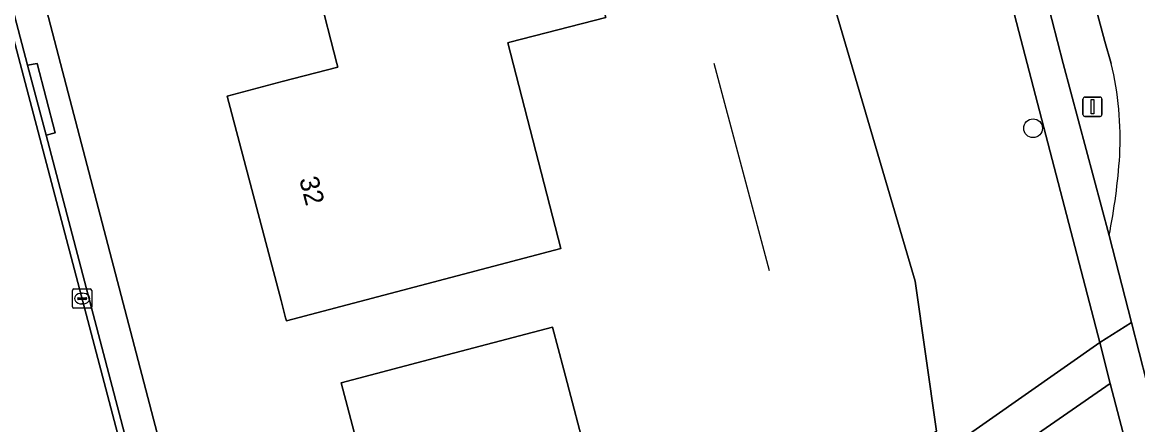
# Model space of a CAD drawing. Extents: x 162156 to 163172, y 378995 to 380779.
# Drawn here: x 162675 to 162733.3, y 380481.1 to 380502.1 of the extents above; entities that cross this region are included whole.
import ezdxf

# ---------------------------------------------------------------- set-up
doc = ezdxf.new("R2010")
doc.units = 0
for name, color, linetype in [('IMGEO_Berm_groen', 7, 'Continuous'), ('IMGEO_Boom', 7, 'Continuous'), ('IMGEO_Erf', 7, 'Continuous'), ('IMGEO_Fietspad_gesloten', 7, 'Continuous'), ('IMGEO_Fietspad_open', 7, 'Continuous'), ('IMGEO_Gemengd_bos', 7, 'Continuous'), ('IMGEO_Hek', 7, 'Continuous'), ('IMGEO_Kolk', 7, 'Continuous'), ('IMGEO_Pand', 7, 'Continuous'), ('IMGEO_Pand_nummerreeks', 7, 'Continuous'), ('IMGEO_Rijbaan_lokaal_gesloten', 7, 'Continuous'), ('IMGEO_Rijbaan_lokaal_onverhard', 7, 'Continuous'), ('IMGEO_Rijbaan_lokaal_open', 7, 'Continuous'), ('IMGEO_Verkeersbordpaal', 7, 'Continuous'), ('IMGEO_Voetpad_open', 7, 'Continuous')]:
    doc.layers.add(name, color=color, linetype=linetype)

msp = doc.modelspace()

# ---------------------------------------------------------------- linework, layer by layer
at = {"layer": 'IMGEO_Berm_groen'}
for points in [[(162678.104, 380694.353), (162678.313, 380693.64), (162680.65, 380684.701), (162683.661, 380673.381), (162686.635, 380662.341), (162689.217, 380652.338), (162691.566, 380643.43), (162693.684, 380635.214), (162696.091, 380626.224), (162698.81, 380616.109), (162700.995, 380607.612), (162704.901, 380592.927), (162708.349, 380579.63), (162712.249, 380565.205), (162716.618, 380548.723), (162720.624, 380533.396), (162723.595, 380522.008), (162725.914, 380513.099), (162728.763, 380502.292), (162729.365, 380500), (162731.753, 380491.012)], [(162731.863, 380500), (162731.535, 380501.147), (162730.118, 380506.401), (162727.858, 380514.687), (162725.374, 380523.899), (162721.949, 380536.275), (162719.709, 380544.432), (162717.697, 380551.866), (162715.803, 380559.167), (162709.627, 380583.257), (162699.682, 380620.375), (162691.683, 380650.228), (162687.502, 380663.093), (162687.017, 380664.945)]]:
    msp.add_lwpolyline(points, dxfattribs=at)
for centre, radius, start, end in [((162715.838, 380496.084), 16.497, 356.87322, 13.73228), ((162702.477, 380497.044), 29.891, 348.35816, 356.43276)]:
    msp.add_arc(centre, radius, start, end, dxfattribs=at)
at = {"layer": 'IMGEO_Boom'}
msp.add_circle((162727.791, 380496.613), 0.489, dxfattribs=at)
at = {"layer": 'IMGEO_Erf'}
for points in [[(162637.173, 380603.295), (162642.5, 380599.088), (162645.033, 380601.356), (162649.073, 380596.811), (162650.808, 380594.376), (162653.802, 380590.305), (162656.227, 380586.187), (162658.133, 380582.706), (162660.325, 380576.658), (162660.688, 380575.655), (162662.517, 380570.61), (162667.327, 380553.534), (162663.653, 380552.582), (162663.926, 380551.586), (162664.002, 380551.31), (162665.03, 380547.56), (162664.729, 380547.475), (162668.276, 380533.465), (162677.031, 380500), (162683.958, 380473.523)], [(162686.842, 380455.383), (162698.747, 380463.798), (162717.329, 380476.675), (162717.214, 380477.109), (162722.756, 380480.815), (162721.635, 380488.635), (162709.746, 380529.126), (162706.597, 380543.52), (162702.968, 380557.567)]]:
    msp.add_lwpolyline(points, dxfattribs=at)
for points in [[(162699.252, 380505.958), (162700.5, 380506.276), (162699.477, 380510.29), (162704.126, 380511.475), (162705.149, 380507.462), (162704.261, 380507.235), (162705.497, 380502.391), (162700.489, 380501.107), (162700.376, 380501.078), (162703.144, 380490.338), (162688.825, 380486.566), (162688.782, 380486.73), (162688.548, 380487.619), (162685.738, 380498.29), (162688.605, 380499.045), (162691.504, 380499.809), (162691.455, 380500), (162690.505, 380503.727), (162695.35, 380504.963)], [(162702.715, 380486.244), (162703.302, 380484.015), (162704.575, 380479.179), (162700.268, 380478.045), (162701.989, 380471.512), (162699.077, 380470.744), (162700.267, 380466.228), (162691.893, 380464.02), (162690.621, 380468.845), (162693.231, 380469.533), (162691.502, 380476.089), (162693.46, 380476.605), (162695.383, 380477.112), (162694.533, 380480.339), (162692.609, 380479.832), (162691.685, 380483.34), (162696.547, 380484.62)]]:
    msp.add_lwpolyline(points, close=True, dxfattribs=at)
at = {"layer": 'IMGEO_Fietspad_gesloten'}
msp.add_lwpolyline([(162678.071, 380695.414), (162675.802, 380694.61), (162676.539, 380692.528), (162678.5, 380685.887), (162708.817, 380571.718), (162727.484, 380500), (162731.275, 380485.433), (162732.921, 380486.487), (162731.753, 380491.012), (162729.365, 380500), (162728.763, 380502.292), (162725.914, 380513.099)], dxfattribs=at)
msp.add_lwpolyline([(162734.133, 380481.792), (162732.921, 380486.487), (162731.275, 380485.433), (162731.822, 380483.297), (162732.486, 380480.708), (162737.147, 380462.444), (162744.041, 380435.433), (162753.469, 380399.171), (162793.043, 380252.594), (162793.743, 380250), (162802.348, 380218.82), (162802.932, 380216.599), (162805.251, 380208.274), (162805.604, 380206.953), (162807.15, 380207.372), (162795.604, 380250), (162794.831, 380252.855), (162755.082, 380399.61), (162738.941, 380462.93)], close=True, dxfattribs=at)
at = {"layer": 'IMGEO_Fietspad_open'}
msp.add_lwpolyline([(162718.724, 380471.186), (162722.397, 380473.78), (162732.486, 380480.708), (162731.822, 380483.297), (162721.839, 380476.39), (162718.073, 380473.747), (162700.191, 380461.198), (162687.201, 380451.947), (162685.541, 380450.765), (162685.825, 380448.011), (162687.45, 380449.103)], close=True, dxfattribs=at)
at = {"layer": 'IMGEO_Gemengd_bos'}
msp.add_lwpolyline([(162709.746, 380529.126), (162721.635, 380488.635), (162722.756, 380480.815), (162717.214, 380477.109), (162717.329, 380476.675), (162698.747, 380463.798), (162686.842, 380455.383), (162686.987, 380454.391), (162717.548, 380475.812), (162731.275, 380485.433), (162727.484, 380500), (162708.817, 380571.718)], dxfattribs=at)
at = {"layer": 'IMGEO_Hek'}
msp.add_lwpolyline([(162714.03, 380489.167), (162711.154, 380500)], dxfattribs=at)
at = {"layer": 'IMGEO_Kolk'}
for p, q in [((162677.663, 380487.303), (162677.663, 380488.155)), ((162677.738, 380488.229), (162678.59, 380488.229)), ((162678.664, 380488.155), (162678.664, 380487.303)), ((162677.922, 380487.723), (162677.922, 380487.735)), ((162678.36, 380487.686), (162677.962, 380487.686)), ((162677.965, 380487.772), (162678.363, 380487.772)), ((162678.151, 380488.009), (162678.176, 380488.009)), ((162678.406, 380487.735), (162678.406, 380487.723)), ((162678.59, 380487.229), (162677.738, 380487.229)), ((162678.174, 380487.449), (162678.149, 380487.449))]:
    msp.add_line(p, q, dxfattribs=at)
for points in [[(162677.663, 380487.303), (162677.663, 380488.155)], [(162677.738, 380488.229), (162678.59, 380488.229)], [(162678.664, 380488.155), (162678.664, 380487.303)], [(162678.59, 380487.229), (162677.738, 380487.229)]]:
    msp.add_lwpolyline(points, dxfattribs=at)
for centre, radius, start, end in [((162677.74, 380488.153), 0.0765, 91.55205, 178.44795), ((162677.74, 380488.153), 0.0765, 91.55205, 178.44795), ((162678.588, 380488.153), 0.0765, 1.55205, 88.44795), ((162678.588, 380488.153), 0.0765, 1.55205, 88.44795), ((162677.962, 380487.732), 0.0403, 85.87752, 175.75265), ((162677.959, 380487.722), 0.0366, 178.93798, 274.71019), ((162678.363, 380487.729), 0.043, 264.86636, 352.45326), ((162678.367, 380487.734), 0.0386, 1.73085, 96.63898), ((162677.74, 380487.305), 0.0765, 181.55205, 268.44795), ((162677.74, 380487.305), 0.0765, 181.55205, 268.44795), ((162678.588, 380487.305), 0.0765, 271.55205, 358.44795), ((162678.588, 380487.305), 0.0765, 271.55205, 358.44795)]:
    msp.add_arc(centre, radius, start, end, dxfattribs=at)
for centre, major_axis, ratio, start_param, end_param in [((162678.15, 380487.729), (-0.387, 0.002), 0.722429, 4.712389, 7.853982), ((162678.175, 380487.729), (-0.39, 0.002), 0.717154, 1.570796, 4.712389)]:
    msp.add_ellipse(centre, major_axis=major_axis, ratio=ratio, start_param=start_param, end_param=end_param, dxfattribs=at)
at = {"layer": 'IMGEO_Pand'}
for points in [[(162700.5, 380506.276), (162699.252, 380505.958), (162695.35, 380504.963), (162690.505, 380503.727), (162691.455, 380500), (162691.504, 380499.809), (162688.605, 380499.045), (162685.738, 380498.29), (162688.548, 380487.619), (162688.782, 380486.73), (162688.825, 380486.566), (162703.144, 380490.338), (162700.376, 380501.078), (162700.489, 380501.107), (162705.497, 380502.391), (162704.261, 380507.235)], [(162692.609, 380479.832), (162694.533, 380480.339), (162695.383, 380477.112), (162693.46, 380476.605), (162691.502, 380476.089), (162693.231, 380469.533), (162690.621, 380468.845), (162691.893, 380464.02), (162700.267, 380466.228), (162699.077, 380470.744), (162701.989, 380471.512), (162700.268, 380478.045), (162704.575, 380479.179), (162703.302, 380484.015), (162702.715, 380486.244), (162696.547, 380484.62), (162691.685, 380483.34)]]:
    msp.add_lwpolyline(points, close=True, dxfattribs=at)
at = {"layer": 'IMGEO_Rijbaan_lokaal_gesloten'}
msp.add_lwpolyline([(162650.238, 380567.497), (162657.649, 380539.117), (162667.863, 380500), (162670.658, 380489.297), (162675.002, 380472.733), (162676.381, 380466.512), (162677.316, 380459.965), (162678.253, 380450.55), (162678.535, 380447.716), (162685.204, 380450.618), (162684.831, 380454.251), (162684.023, 380462.108), (162683.015, 380468.663), (162681.65, 380474.495), (162674.932, 380500), (162667.731, 380527.348), (162660.014, 380557.121), (162657.91, 380565.281)], dxfattribs=at)
at = {"layer": 'IMGEO_Rijbaan_lokaal_onverhard'}
for points in [[(162678.362, 380695.479), (162679.011, 380694.219), (162682.061, 380682.798), (162684.501, 380673.997), (162687.017, 380664.945), (162687.502, 380663.093), (162691.683, 380650.228), (162699.682, 380620.375), (162709.627, 380583.257), (162715.803, 380559.167), (162717.697, 380551.866), (162719.709, 380544.432), (162721.949, 380536.275), (162725.374, 380523.899), (162727.858, 380514.687), (162730.118, 380506.401), (162731.535, 380501.147), (162731.863, 380500)], [(162731.753, 380491.012), (162732.921, 380486.487), (162734.133, 380481.792)]]:
    msp.add_lwpolyline(points, dxfattribs=at)
for centre, radius, start, end in [((162715.838, 380496.084), 16.497, 356.87322, 13.73228), ((162702.477, 380497.044), 29.891, 348.35816, 356.43276)]:
    msp.add_arc(centre, radius, start, end, dxfattribs=at)
at = {"layer": 'IMGEO_Rijbaan_lokaal_open'}
msp.add_lwpolyline([(162667.731, 380527.348), (162674.932, 380500), (162681.65, 380474.495), (162683.015, 380468.663), (162684.023, 380462.108), (162684.831, 380454.251), (162685.204, 380450.618), (162685.541, 380450.765), (162685.163, 380454.438), (162684.37, 380462.153), (162683.359, 380468.73), (162681.99, 380474.579), (162681.427, 380476.718), (162680.466, 380480.363), (162676.28, 380496.257), (162675.319, 380499.905), (162671.153, 380515.728)], dxfattribs=at)
at = {"layer": 'IMGEO_Verkeersbordpaal'}
for p, q in [((162730.394, 380497.336), (162730.394, 380498.136)), ((162730.394, 380498.136), (162730.394, 380497.336)), ((162730.494, 380498.236), (162731.284, 380498.236)), ((162731.284, 380498.236), (162730.494, 380498.236)), ((162731.384, 380498.136), (162731.384, 380497.336)), ((162731.384, 380497.336), (162731.384, 380498.136)), ((162731.284, 380497.236), (162730.494, 380497.236)), ((162730.494, 380497.236), (162731.284, 380497.236))]:
    msp.add_line(p, q, dxfattribs=at)
msp.add_lwpolyline([(162730.814, 380498.111), (162730.964, 380498.111), (162730.964, 380497.361), (162730.814, 380497.361), (162730.814, 380498.111)], dxfattribs=at)
for centre, start, end in [((162730.494, 380498.136), 90, 180), ((162730.494, 380498.136), 90, 180), ((162731.284, 380498.136), 0, 90), ((162731.284, 380498.136), 360, 90), ((162730.494, 380497.336), 180, 270), ((162730.494, 380497.336), 180, 270), ((162731.284, 380497.336), 270, 0), ((162731.284, 380497.336), 270, 0)]:
    msp.add_arc(centre, 0.1, start, end, dxfattribs=at)
at = {"layer": 'IMGEO_Voetpad_open'}
for points in [[(162683.958, 380473.523), (162677.031, 380500), (162668.276, 380533.465), (162664.729, 380547.475)], [(162671.153, 380515.728), (162675.319, 380499.905), (162675.81, 380500), (162676.763, 380496.383), (162676.28, 380496.257), (162680.466, 380480.363), (162680.949, 380480.49), (162681.909, 380476.845), (162681.427, 380476.718), (162681.99, 380474.579), (162683.359, 380468.73), (162684.37, 380462.153), (162685.163, 380454.438), (162685.541, 380450.765), (162687.201, 380451.947), (162686.987, 380454.391), (162686.842, 380455.383)]]:
    msp.add_lwpolyline(points, dxfattribs=at)
for points in [[(162676.28, 380496.257), (162676.763, 380496.383), (162675.81, 380500), (162675.319, 380499.905)], [(162700.191, 380461.198), (162718.073, 380473.747), (162721.839, 380476.39), (162731.822, 380483.297), (162731.275, 380485.433), (162717.548, 380475.812), (162686.987, 380454.391), (162687.201, 380451.947)]]:
    msp.add_lwpolyline(points, close=True, dxfattribs=at)

# ---------------------------------------------------------------- texts
at = {"layer": 'IMGEO_Pand_nummerreeks'}
msp.add_text('32', height=1, rotation=284.75345, dxfattribs=at).set_placement((162689.485, 380493.954))

doc.saveas('drawing.dxf')
